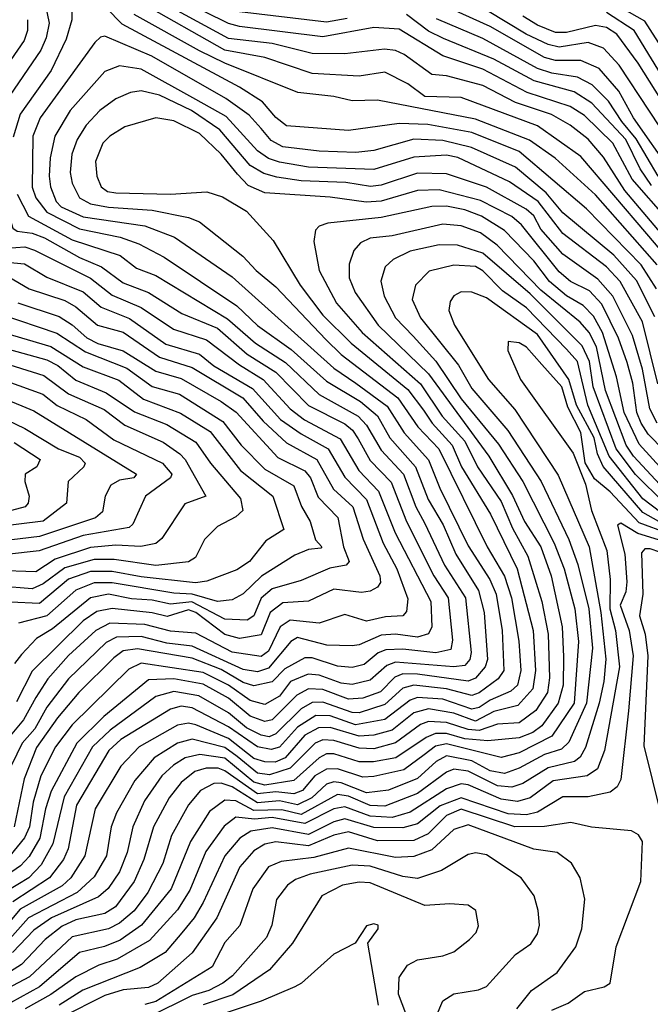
# Model space of a CAD drawing. Extents: x 1308313 to 1441400, y 959662 to 1036319.
# Tile 299 of 656: x 1352740 to 1354476, y 998917 to 1001625. Entities that reach past the tile are written whole.
import ezdxf

# ---------------------------------------------------------------- set-up
doc = ezdxf.new("R2010")
doc.units = 0

msp = doc.modelspace()

# ---------------------------------------------------------------- linework, layer by layer
at = {"layer": '0CON10XD'}
for points in [[(1354492.6, 1000885), (1354450.3, 1000950.3), (1354299.8, 1001105), (1354115, 1001262.2), (1353985, 1001314.5), (1353863.5, 1001336.5), (1353785, 1001339.3), (1353645, 1001320), (1353475, 1001332.8), (1353445, 1001356.1), (1353408.6, 1001398.6), (1353345, 1001439.6), (1353022.7, 1001612.7), (1352978, 1001658), (1352895, 1001790), (1352884.3, 1001695), (1352883.8, 1001625), (1352868.2, 1001571.8), (1352827.4, 1001485), (1352741.9, 1001365), (1352722.3, 1001302.3)], [(1352803.4, 1001705), (1352821.3, 1001615), (1352813.5, 1001575), (1352798.8, 1001541.2), (1352701.3, 1001398.7), (1352678.1, 1001325), (1352675.3, 1001255), (1352686, 1001165), (1352721.3, 1001051.3), (1352733.4, 1001043.4), (1352775, 1001037.8), (1352808.3, 1001025), (1352905, 1000970.7), (1352965.6, 1000945.6), (1353025, 1000901.4), (1353095, 1000875.1), (1353186.8, 1000816.8), (1353285, 1000776.8), (1353366.7, 1000705), (1353445, 1000655.6), (1353535, 1000564.1), (1353635, 1000513.9), (1353656.2, 1000496.2), (1353672.2, 1000472.2)], [(1354466.4, 1001036.4), (1354285, 1001248.3), (1354165, 1001333.4), (1353955, 1001411.3), (1353855, 1001414), (1353808.1, 1001448.1), (1353745, 1001480.5), (1353675, 1001470), (1353545, 1001476.9), (1353415, 1001521.1), (1353305, 1001541.4), (1353075, 1001671.4)], [(1354524.2, 1001074.2), (1354426.2, 1001186.2), (1354372.5, 1001285), (1354295, 1001361.2), (1354255, 1001386.5), (1354137.3, 1001425), (1354015, 1001489), (1353905, 1001525.6), (1353785, 1001599.3), (1353715, 1001603.7), (1353575, 1001577.9), (1353345, 1001606.3), (1353314.9, 1001614.9), (1353185, 1001678.5)], [(1354535.4, 1001205), (1354429.4, 1001355), (1354388.8, 1001428.8), (1354335, 1001490.6), (1354285, 1001512.8), (1354215, 1001512.5), (1354185, 1001520.8), (1354035, 1001606.3), (1353875, 1001678.8)], [(1354556.6, 1001246.6), (1354390.2, 1001500.2), (1354346.7, 1001546.7), (1354305, 1001561.8), (1354225, 1001549.7), (1354195, 1001556.4), (1354134.5, 1001585), (1353975, 1001682.4)], [(1354580.2, 1001435), (1354460.9, 1001620.9), (1354355, 1001681.2)], [(1354495, 1000950.3), (1354325, 1001143.3), (1354214.4, 1001244.4), (1354143.3, 1001293.3), (1353995, 1001351.6), (1353725, 1001404), (1353655, 1001401.5), (1353605, 1001413.5), (1353505.8, 1001425), (1353304.8, 1001505.2), (1353235, 1001539.1), (1353055, 1001639.3)], [(1353798.8, 1001528.8), (1353775, 1001539.8), (1353744, 1001544), (1353635, 1001530.7), (1353545, 1001532.3), (1353435, 1001559.3), (1353315, 1001573), (1353165, 1001654.6)], [(1353641.9, 1001628.1), (1353585, 1001618.4), (1353345, 1001646.1)], [(1354478.7, 1001168.7), (1354447.7, 1001215), (1354408.5, 1001295), (1354315, 1001395.4), (1354266.3, 1001426.3), (1354156.6, 1001456.6), (1354045, 1001516.8), (1353906.7, 1001573.3), (1353865, 1001593.4), (1353805, 1001639.3)], [(1354585, 1001344.5), (1354431.1, 1001595), (1354355, 1001644.5)], [(1352761.9, 1001625), (1352762, 1001595), (1352752.6, 1001567.4), (1352660.1, 1001435)], [(1354497.5, 1001195), (1354437.2, 1001297.2), (1354397.1, 1001345), (1354361, 1001401), (1354315.7, 1001445.7), (1354275, 1001467.3), (1354205, 1001478), (1354165, 1001490.6), (1354015, 1001573.1), (1353887.5, 1001627.5)], [(1354594.1, 1001265), (1354442.3, 1001505), (1354383.4, 1001585), (1354355, 1001603.6), (1354325, 1001609.4), (1354245, 1001589.7), (1354215, 1001590.1), (1354165, 1001609.7), (1354125, 1001634.7)], [(1354488.2, 1000808.2), (1354437.6, 1000907.6), (1354375, 1000977.3), (1354235, 1001093.5), (1354188.8, 1001148.8), (1354105, 1001219.6), (1353983.6, 1001273.6), (1353905, 1001292.9), (1353825, 1001296), (1353715, 1001265.4), (1353665, 1001259.6), (1353565, 1001263.1), (1353465, 1001275.1), (1353432.7, 1001292.7), (1353405, 1001325.6), (1353372.2, 1001362.2), (1353308.1, 1001408.1), (1353103.9, 1001525), (1352975, 1001579.2), (1352963, 1001577), (1352947.4, 1001562.6), (1352796.8, 1001355), (1352776.9, 1001305), (1352774.5, 1001164.5), (1352784.9, 1001135), (1352815.2, 1001095.2), (1352905, 1001050), (1353016.7, 1001026.8), (1353068.5, 1001008.5), (1353138.2, 1000971.8), (1353337.9, 1000837.9)], [(1354556.8, 1000976.8), (1354405.6, 1001155.6), (1354347.1, 1001247.1), (1354305, 1001296.1), (1354255, 1001334.9), (1354203.8, 1001363.8), (1354105, 1001397.4), (1354015, 1001443.6), (1353915, 1001470.8), (1353874.6, 1001474.6), (1353798.8, 1001528.8)], [(1354496.1, 1000623.9), (1354454.1, 1000794.1), (1354392.7, 1000905), (1354355, 1000945.1), (1354235, 1001036.6), (1354167.3, 1001125), (1354088.6, 1001178.6), (1353946.1, 1001246.1), (1353915, 1001252.5), (1353825, 1001247.3), (1353715, 1001212.7), (1353535, 1001219.4), (1353455, 1001233.1), (1353425, 1001243.2), (1353395, 1001264), (1353308.4, 1001358.4), (1353225.4, 1001405.4), (1353075, 1001489.2), (1353015, 1001497.7), (1352975, 1001482), (1352879.7, 1001375), (1352837, 1001305), (1352824.1, 1001245), (1352821.8, 1001195), (1352825.1, 1001165), (1352840.6, 1001125), (1352855, 1001110.2), (1352915, 1001082.7), (1353085, 1001058), (1353166.7, 1001026.7), (1353325, 1000917.4), (1353605, 1000667), (1353665.9, 1000625), (1353752.1, 1000562.1), (1353798.4, 1000488.4), (1353865.2, 1000414.8), (1353896.3, 1000336.3), (1353975, 1000178.1), (1354034.4, 1000085), (1354051.2, 1000045), (1354067.9, 999945), (1354072.8, 999835), (1354057.5, 999812.5), (1354005, 999773.7), (1353985, 999766.1), (1353915.1, 999785.1), (1353825, 999794.6), (1353795, 999786.2), (1353745, 999741.6), (1353675, 999718.7), (1353655, 999719.6), (1353575, 999748.1), (1353545, 999747.3), (1353515, 999729.8), (1353445, 999661.3), (1353427, 999653), (1353405, 999657), (1353365, 999677.6), (1353315, 999718.9), (1353233.7, 999765), (1353165, 999777.5), (1353115, 999763.5), (1352989.2, 999670.8), (1352940.4, 999625), (1352862.7, 999487.3), (1352831.7, 999358.3), (1352799.3, 999300.7), (1352765.8, 999265), (1352705, 999227.8)], [(1354495.1, 1000515.1), (1354474.8, 1000554.8), (1354453.9, 1000663.9), (1354426.5, 1000756.5), (1354372.7, 1000865), (1354331.4, 1000911.4), (1354235, 1000980), (1354175, 1001049.3), (1354155, 1001085.2), (1354133.9, 1001103.9), (1354025, 1001164.3), (1353915, 1001201.1), (1353835, 1001202.6), (1353735, 1001169.7), (1353705.8, 1001165.8), (1353637.5, 1001177.5), (1353515, 1001182), (1353448.2, 1001191.8), (1353412, 1001202), (1353375, 1001224.3), (1353291.6, 1001321.6), (1353213.6, 1001375), (1353125, 1001417.6), (1353075, 1001428.9), (1353045, 1001424.8), (1353005, 1001407.6), (1352961.4, 1001375), (1352923.3, 1001335), (1352898.8, 1001295), (1352883.9, 1001255), (1352879.5, 1001205), (1352884.5, 1001175), (1352905.2, 1001135), (1352935, 1001118.1), (1352985, 1001108.9), (1353105, 1001101), (1353205, 1001080.5), (1353235, 1001068.6), (1353354.8, 1000974.9), (1353391.1, 1000935), (1353445, 1000890.2), (1353582.7, 1000745), (1353625, 1000703.8), (1353781, 1000585), (1353836.2, 1000505), (1353894.3, 1000444.3), (1354026.9, 1000175), (1354074.5, 1000094.5), (1354093.6, 1000035), (1354114.2, 999915.8), (1354119.2, 999835), (1354110.4, 999795), (1354091.7, 999778.3), (1354035, 999753.8), (1354005, 999733.6), (1353985, 999728.6), (1353905, 999756.6), (1353835, 999761.2), (1353815, 999753.6), (1353745, 999699.9), (1353664.5, 999685.5), (1353595, 999710.6), (1353555, 999711.5), (1353505, 999679.7), (1353455, 999624), (1353432.3, 999617.7), (1353395, 999625.6), (1353315, 999679.9), (1353215, 999732.3), (1353185, 999736.9), (1353155, 999729.2), (1353018.9, 999645), (1352985.7, 999615), (1352896.4, 999465), (1352873.7, 999345), (1352861.2, 999315), (1352822.9, 999265), (1352721.1, 999198.9)], [(1354557.9, 1000395), (1354470.3, 1000485), (1354450.4, 1000515), (1354439, 1000545), (1354427.8, 1000625), (1354411.9, 1000681.9), (1354388.7, 1000748.7), (1354342.6, 1000842.6), (1354308.8, 1000878.8), (1354256.5, 1000905), (1354225, 1000931.6), (1354121.1, 1001061.1), (1354095, 1001083.9), (1354008.1, 1001128.1), (1353895, 1001157.4), (1353835, 1001155.6), (1353735, 1001126.2), (1353693.5, 1001123.5), (1353595, 1001137.2), (1353415, 1001148.6), (1353368.9, 1001168.9), (1353340.1, 1001200.1), (1353294.8, 1001255), (1353235, 1001311.7), (1353165, 1001347.1), (1353115, 1001355.2), (1353029.4, 1001330.6), (1352988.8, 1001305), (1352969, 1001285), (1352949, 1001235), (1352952.4, 1001195), (1352964.4, 1001165), (1352982.4, 1001152.4), (1353005, 1001149.1), (1353155, 1001144.9), (1353255, 1001151.4), (1353298.1, 1001138.1), (1353365, 1001097.9), (1353437.5, 1001017.5), (1353512.4, 1000895), (1353575, 1000812.5), (1353652.3, 1000735), (1353808.1, 1000608.1), (1353851.2, 1000551.2), (1353875.1, 1000515), (1353930.8, 1000455), (1353956.1, 1000395), (1354035.9, 1000265), (1354109.6, 1000115), (1354153.8, 999945), (1354159.7, 999835), (1354152.2, 999785), (1354111.5, 999738.5), (1354045, 999722.2), (1353995, 999695.7), (1353935, 999718.2), (1353865, 999729.9), (1353825, 999718.6), (1353765, 999670.8), (1353715, 999657.2), (1353675, 999654.6), (1353595, 999678.4), (1353562.8, 999677.2), (1353525, 999656.9), (1353471.4, 999595), (1353443.4, 999583.4), (1353415, 999583.8), (1353385, 999593.5), (1353315, 999648), (1353225, 999685.7), (1353205, 999690.1), (1353175, 999684.6), (1353069.2, 999625), (1353018.4, 999571.6), (1352948.3, 999455), (1352920.1, 999325), (1352881.5, 999265), (1352857.1, 999242.9), (1352741.4, 999178.6), (1352695, 999122.6)], [(1352733.9, 1001145), (1352764.6, 1001084.6), (1352885, 1001019.5), (1353016.5, 1000976.5), (1353061.9, 1000941.9), (1353115, 1000921.3), (1353312.4, 1000802.4), (1353389.2, 1000735), (1353471.8, 1000681.8), (1353565, 1000594.3), (1353672.2, 1000535), (1353695, 1000510), (1353735, 1000441.5), (1353796.7, 1000375), (1353830.4, 1000285), (1353855, 1000239.5), (1353909.5, 1000125), (1353967.1, 1000035), (1353982.8, 999885), (1353978.9, 999865), (1353965, 999849.1), (1353935, 999844.8), (1353775, 999858.2), (1353751, 999849), (1353705, 999808.4), (1353655, 999796.2), (1353625, 999800), (1353565, 999822.7), (1353534.7, 999825.3), (1353485.2, 999805), (1353455, 999764.3), (1353415, 999741.5), (1353375, 999752.2), (1353315, 999795.2), (1353245, 999829.3), (1353075, 999855.1), (1353041.1, 999838.9), (1352885, 999685.5), (1352839, 999625), (1352798.6, 999545), (1352777.3, 999472.7), (1352767, 999405), (1352753.3, 999375), (1352713, 999325)], [(1354511.4, 1000385), (1354445, 1000457.3), (1354403.8, 1000545), (1354382.9, 1000642.9), (1354344.6, 1000764.6), (1354319.9, 1000809.9), (1354291.3, 1000838.7), (1354245, 1000865.6), (1354198.8, 1000905), (1354155, 1000962.2), (1354074.8, 1001045), (1354011.6, 1001085), (1353965, 1001102), (1353915, 1001111.9), (1353875, 1001110.8), (1353735, 1001080.9), (1353588.8, 1001065), (1353565, 1001056.9), (1353554.2, 1001045.8), (1353549.7, 1001015), (1353564.4, 1000935), (1353612, 1000845), (1353683.3, 1000765), (1353843.2, 1000623.2), (1353903.2, 1000535), (1353965, 1000466.2), (1354000.1, 1000395), (1354065, 1000300.2), (1354096.6, 1000226.6), (1354139.2, 1000149.2), (1354177.3, 1000025), (1354195.1, 999935), (1354198.2, 999815), (1354192.5, 999775), (1354161.1, 999725), (1354115, 999691.1), (1354055, 999687.1), (1354005, 999669.8), (1353975, 999672.4), (1353915, 999691.8), (1353865, 999694.7), (1353843.5, 999686.4), (1353775, 999636.5), (1353715, 999619.9), (1353675, 999621.3), (1353605, 999642.2), (1353575, 999644.3), (1353553.7, 999635), (1353485, 999566.2), (1353428.3, 999548.3), (1353395, 999552.6), (1353339, 999599), (1353305, 999623.1), (1353215, 999646.5), (1353175, 999635.6), (1353110.8, 999595), (1353057.1, 999532.9), (1353006.4, 999443.6), (1352992.3, 999405), (1352979.7, 999325), (1352945, 999267.8), (1352898.5, 999225), (1352764.7, 999155.3), (1352713.3, 999096.7)], [(1354513.7, 1000333.7), (1354429.3, 1000425), (1354409.1, 1000455), (1354352.9, 1000605), (1354328, 1000725), (1354307.4, 1000765), (1354283, 1000793), (1354175, 1000881), (1354054.5, 1001005), (1354008.8, 1001038.8), (1353955, 1001057.9), (1353905, 1001062.2), (1353765, 1001030.3), (1353705, 1001024.3), (1353678.6, 1001011.4), (1353659.9, 1000990.1), (1353647, 1000953), (1353647, 1000915), (1353663.8, 1000875), (1353727, 1000785), (1353865, 1000651.3), (1354031, 1000425), (1354096.4, 1000316.4), (1354130, 1000245), (1354174.4, 1000175), (1354202.7, 1000095), (1354233.4, 999955), (1354237.1, 999872.9), (1354236, 999795), (1354222.4, 999745), (1354177.1, 999682.9), (1354152.4, 999665), (1354115, 999649.9), (1354028.4, 999641.6), (1353965, 999647.4), (1353915, 999662.1), (1353885, 999661.8), (1353858.8, 999651.2), (1353775.4, 999594.6), (1353713.9, 999583.9), (1353675, 999583.9), (1353605, 999606), (1353585, 999606.2), (1353565, 999595.3), (1353495, 999533), (1353415, 999519.9), (1353385, 999528.1), (1353305, 999594), (1353235.9, 999604.1), (1353195.4, 999594.6), (1353163.7, 999575), (1353131.6, 999545), (1353083.5, 999476.5), (1353051.4, 999405), (1353036.6, 999335), (1353015, 999281.1), (1352984.1, 999235.9), (1352957.3, 999212.7), (1352827.7, 999155), (1352779, 999121), (1352720.9, 999059.1)], [(1354518.6, 1000975), (1354466.4, 1001036.4)], [(1354515, 1000294.9), (1354435, 1000374.5), (1354381.7, 1000445), (1354318.2, 1000615), (1354308.3, 1000685), (1354288.2, 1000728.2), (1354145, 1000871), (1354015, 1000982.6), (1353945, 1001004.9), (1353895, 1001005.7), (1353815, 1000987.9), (1353768.2, 1000965), (1353746.5, 1000945), (1353733.9, 1000906.1), (1353743.5, 1000865), (1353774.5, 1000805), (1353822.9, 1000755), (1353885.5, 1000685.5), (1353955, 1000582.2), (1354057.8, 1000457.8), (1354125, 1000355.2), (1354211.6, 1000185), (1354238.6, 1000115), (1354267.9, 1000005), (1354278.2, 999915), (1354266.2, 999745), (1354205, 999654.1), (1354115, 999608.6), (1354065, 999595.8), (1353915, 999633), (1353885, 999626.7), (1353853.6, 999603.6), (1353797.9, 999562.1), (1353715, 999543.6), (1353685, 999541.7), (1353615, 999564.7), (1353585, 999563.7), (1353552.7, 999545), (1353518.8, 999505), (1353495, 999495.6), (1353445, 999501.6), (1353395, 999495.7), (1353305, 999559.1), (1353286.2, 999566.2), (1353253.8, 999566.1), (1353222.8, 999557.2), (1353185, 999527.3), (1353151.5, 999485), (1353108.4, 999405), (1353082.3, 999315), (1353055.4, 999254.6), (1353004.4, 999185.6), (1352975, 999167.1), (1352895, 999149.3), (1352857.6, 999132.4), (1352810.3, 999095), (1352745, 999026.2), (1352705, 999001.3)], [(1352705, 1000996.4), (1352755, 1001000.2), (1352781.3, 1000991.3), (1352935, 1000914.1), (1352995, 1000866.9), (1353075, 1000833.1), (1353164.1, 1000774.1), (1353254.4, 1000744.4), (1353345.6, 1000675.6), (1353410.5, 1000635), (1353484.5, 1000554.5), (1353524.3, 1000524.3), (1353622.1, 1000472.1), (1353673.4, 1000385), (1353728.1, 1000328.1), (1353773.4, 1000213.4), (1353871.6, 1000025), (1353874.5, 999955.5), (1353865, 999936.3), (1353835, 999926.8), (1353775, 999934.7), (1353735, 999932.6), (1353675, 999905.5), (1353655, 999902.6), (1353585.5, 999904.5), (1353505, 999925.7), (1353486.8, 999915), (1353425, 999841.2), (1353395, 999831.8), (1353355, 999838.3), (1353215, 999902.2), (1353145, 999909.9), (1353075, 999928.6), (1353006.4, 999926.4), (1352978.1, 999911.9), (1352875, 999812.2), (1352815, 999734.5), (1352781.7, 999675), (1352747.4, 999635), (1352717.6, 999575)], [(1352685, 1000960.2), (1352753.4, 1000953.4), (1352815, 1000916.9), (1352915, 1000876.1), (1352964.5, 1000834.5), (1353042.9, 1000802.9), (1353142.9, 1000732.9), (1353235.2, 1000705.2), (1353275, 1000673.2), (1353380.7, 1000610.7), (1353458.5, 1000525), (1353515, 1000485.6), (1353589.7, 1000445), (1353635, 1000366.4), (1353694.4, 1000305), (1353740.4, 1000185), (1353777.9, 1000115), (1353808.1, 1000031.9), (1353805, 999997.5), (1353795, 999985.9), (1353747, 999983), (1353695, 999971.2), (1353635, 999988.7), (1353565, 999965.5), (1353485, 999973.8), (1353456.9, 999955), (1353425, 999887.9), (1353405, 999873.2), (1353325, 999885.5), (1353225, 999938.2), (1353155, 999943.7), (1353085, 999961.4), (1352988.2, 999965), (1352949.5, 999945), (1352875, 999876.4), (1352817.6, 999812.4), (1352785, 999760.8), (1352750.9, 999699.1), (1352714.6, 999655.4)], [(1354505, 1000269.6), (1354455, 1000307.1), (1354362.6, 1000425), (1354303.8, 1000565), (1354275.1, 1000685), (1354245, 1000719.1), (1354135, 1000832.5), (1354069.2, 1000879.2), (1354015, 1000933.9), (1353995, 1000945.8), (1353935, 1000949.8), (1353866.8, 1000933.2), (1353829.4, 1000895), (1353820.6, 1000855), (1353843, 1000805), (1353948.2, 1000675), (1353985, 1000610.4), (1354083.8, 1000495), (1354175.6, 1000355), (1354251.5, 1000195), (1354276.6, 1000126.6), (1354306.7, 1000005), (1354316.5, 999896.5), (1354300.6, 999745), (1354251.8, 999638.2), (1354231.5, 999618.5), (1354185, 999603.9), (1354115, 999566.2), (1354075, 999552), (1354035, 999559.4), (1353985, 999586.5), (1353915, 999600.4), (1353886.4, 999585), (1353835, 999537.9), (1353755, 999506.3), (1353695, 999499.1), (1353625, 999526.6), (1353605, 999528.9), (1353585, 999522.8), (1353544.8, 999485.2), (1353505, 999465.5), (1353455, 999476.5), (1353395, 999471.4), (1353325, 999515.5), (1353295, 999525.1), (1353275, 999524.6), (1353238.3, 999505), (1353204.7, 999465.3), (1353158.5, 999381.5), (1353134.2, 999304.2), (1353093.5, 999225), (1353055.5, 999174.5), (1353015, 999140), (1352985, 999124.3), (1352885, 999102.7), (1352767.6, 998992.4), (1352705, 998959.7)], [(1352708.3, 1000918.3), (1352766.7, 1000885), (1352865, 1000852.9), (1352895, 1000835.4), (1352955, 1000784.9), (1353025, 1000765.6), (1353125, 1000696.5), (1353215, 1000668), (1353354.8, 1000584.8), (1353410.6, 1000520.6), (1353475, 1000461.1), (1353558.2, 1000415), (1353604.1, 1000334.1), (1353657.6, 1000285), (1353685.9, 1000195.9), (1353731.7, 1000095), (1353733, 1000077), (1353725, 1000064.6), (1353705, 1000052.9), (1353680.8, 1000049.2), (1353605, 1000058.4), (1353535, 1000025.8), (1353465, 1000021), (1353430.1, 999995), (1353405, 999932.9), (1353345, 999923.5), (1353305, 999934.3), (1353225, 999994.5), (1353205, 1000002), (1353146.1, 999983.9), (1353105, 999993.9), (1352995, 1000005.5), (1352952.3, 999997.7), (1352915, 999972.1), (1352775, 999833.5), (1352731.5, 999748.5)], [(1354499.4, 1000245), (1354455, 1000269.4), (1354346.2, 1000396.2), (1354330.9, 1000430.9), (1354321.6, 1000475), (1354272.9, 1000565), (1354252, 1000635), (1354165, 1000758.8), (1354025, 1000860.3), (1353985, 1000875.7), (1353955, 1000876.9), (1353935, 1000865.4), (1353925, 1000850), (1353921.4, 1000825), (1353937.1, 1000785), (1354030.2, 1000635), (1354103, 1000553), (1354222, 1000372), (1354307.4, 1000175), (1354339.6, 999995), (1354353.8, 999866.2), (1354348.2, 999805), (1354335.5, 999745), (1354297.1, 999622.9), (1354283, 999597), (1354267.6, 999585), (1354195, 999567.5), (1354125, 999524.6), (1354095, 999514.1), (1354055, 999518.3), (1353975, 999558.6), (1353935, 999563.8), (1353915, 999555.9), (1353835, 999497.1), (1353745, 999462.2), (1353705, 999463.9), (1353645, 999489.2), (1353615, 999494.2), (1353515, 999439.5), (1353461.8, 999451.8), (1353385, 999449.8), (1353335, 999476.3), (1353305, 999478.3), (1353262.3, 999447.7), (1353210.3, 999365), (1353157, 999235), (1353075.8, 999135), (1353016.7, 999093.3), (1352974.1, 999075.9), (1352905, 999059.6), (1352794.9, 998965.1), (1352715, 998920.9)], [(1353337.9, 1000837.9), (1353395, 1000784.3), (1353487.8, 1000717.8), (1353585, 1000631.1), (1353678.4, 1000575), (1353725.5, 1000535.5), (1353759.1, 1000475), (1353829.8, 1000395), (1353864.9, 1000305), (1353905.4, 1000235.4), (1353940.2, 1000155), (1354003.4, 1000055), (1354018.5, 999995), (1354028.1, 999865), (1354021.5, 999845), (1353995, 999813.7), (1353974.4, 999805.6), (1353835, 999825.2), (1353795, 999825.6), (1353773.2, 999816.8), (1353733.2, 999776.8), (1353685, 999758.6), (1353645, 999756.7), (1353575, 999783.3), (1353535, 999784.5), (1353502.8, 999767.2), (1353435, 999699.1), (1353415, 999695.3), (1353375, 999709.7), (1353315, 999758.6), (1353245, 999797.3), (1353165, 999811.9), (1353095, 999809.2), (1352971.7, 999708.3), (1352898.1, 999635), (1352827.1, 999502.9), (1352811.1, 999455), (1352796.3, 999373.7), (1352766.2, 999323.8), (1352742.4, 999297.6), (1352695, 999265.3)], [(1352735, 1000846.7), (1352848.8, 1000808.8), (1352885, 1000786.2), (1352925, 1000750.4), (1352955.8, 1000734.2), (1353025, 1000713.9), (1353115, 1000658.4), (1353185, 1000638.4), (1353295.1, 1000575.1), (1353335.7, 1000545.7), (1353451.2, 1000421.2), (1353525, 1000383.9), (1353540.4, 1000365), (1353562.1, 1000312.1), (1353615.9, 1000255.9), (1353631.3, 1000175), (1353647.4, 1000135), (1353638.8, 1000125), (1353593.5, 1000116.6), (1353515, 1000082.9), (1353435, 1000059.9), (1353405, 1000034.1), (1353384.5, 999985), (1353366.3, 999973.7), (1353305, 999976), (1353214, 1000024), (1353155, 1000017.1), (1353105, 1000028.2), (1353047.7, 1000032.3), (1352985, 1000044.9), (1352935, 1000034.5), (1352830.6, 999949.4), (1352786.6, 999923.4), (1352745, 999879.4), (1352725.7, 999854.3)], [(1352685, 1000816.4), (1352842.8, 1000762.8), (1352921.6, 1000711.6), (1353035, 1000666.5), (1353105, 1000616.4), (1353180.6, 1000595), (1353299.7, 1000519.7), (1353349.7, 1000455), (1353415, 1000388.4), (1353495, 1000342.9), (1353516.2, 1000286.2), (1353540, 1000245), (1353554.4, 1000194.4), (1353572.2, 1000175), (1353568.7, 1000171.3), (1353535, 1000167.9), (1353497.5, 1000152.5), (1353405.6, 1000094.4), (1353355, 1000045.6), (1353325, 1000029.2), (1353285, 1000024.9), (1353215, 1000045.1), (1353165, 1000047.9), (1352995, 1000075.9), (1352945, 1000075.8), (1352895, 1000056), (1352815, 999985.9), (1352737.4, 999965)], [(1352655, 1000776.4), (1352826.2, 1000726.2), (1352915, 1000670.4), (1353013.6, 1000633.6), (1353081.5, 1000581.5), (1353183.1, 1000543.1), (1353265, 1000492.2), (1353347.9, 1000385), (1353436.7, 1000315), (1353467.2, 1000222.8), (1353418, 1000192), (1353372.8, 1000135), (1353337.9, 1000112.1), (1353255, 1000081), (1353224, 1000076), (1353075, 1000092.3), (1352995, 1000107.8), (1352935, 1000107.6), (1352875, 1000085.9), (1352795, 1000019.5), (1352715, 1000023.1)], [(1352622.7, 1000742.7), (1352815, 1000689.4), (1352845, 1000673.9), (1352895, 1000633.4), (1352978.6, 1000598.6), (1353056.5, 1000546.5), (1353145, 1000511.2), (1353225, 1000462.8), (1353265.2, 1000405), (1353348.3, 1000308.3), (1353354.8, 1000275), (1353335, 1000257.5), (1353285, 1000231.5), (1353249.3, 1000195), (1353223.9, 1000146.1), (1353205, 1000134.1), (1353115, 1000124.2), (1353000.2, 1000140.2), (1352945, 1000140.7), (1352865, 1000117.4), (1352805, 1000073.6), (1352775, 1000060), (1352685, 1000066.9)], [(1354605, 1000182.1), (1354445, 1000241.4), (1354365, 1000326.3), (1354322.3, 1000362.3), (1354296.6, 1000406.6), (1354285, 1000490), (1354249, 1000559), (1354232.4, 1000615), (1354177, 1000677), (1354135, 1000724.1), (1354115, 1000736.2), (1354085, 1000740), (1354083.8, 1000715), (1354118.4, 1000635), (1354263.1, 1000433.1), (1354297.7, 1000347.7), (1354314.3, 1000275), (1354356.6, 1000165), (1354365.1, 1000085.1), (1354364.7, 1000005), (1354380.1, 999945), (1354390.9, 999845), (1354350, 999615), (1354330.4, 999565), (1354302.5, 999545), (1354208.5, 999531.5), (1354145.4, 999484.6), (1354110, 999475), (1354065, 999481.4), (1353975, 999520.3), (1353955, 999523.2), (1353915, 999509.3), (1353815, 999445.9), (1353765, 999430.4), (1353705, 999434.2), (1353635, 999460.5), (1353605, 999454.6), (1353525, 999414), (1353435, 999431.1), (1353386.6, 999426.6), (1353335, 999431.8), (1353303.4, 999406.6), (1353253, 999337), (1353208.9, 999231.1), (1353175, 999177.3), (1353097.3, 999092.7), (1353008.9, 999041.1), (1352958, 999025), (1352895, 998992.4), (1352826.2, 998943.8), (1352755.8, 998904.2)], [(1352601, 1000711), (1352806.5, 1000646.5), (1352875, 1000596.1), (1352973.1, 1000553.1), (1353030.1, 1000510.1), (1353135, 1000462.6), (1353180.8, 1000430.8), (1353196.1, 1000415), (1353252.9, 1000315), (1353195, 1000293.8), (1353132, 1000198), (1353115, 1000184.5), (1353073.5, 1000176.5), (1353005, 1000179.9), (1352935, 1000173.8), (1352838.3, 1000141.7), (1352785, 1000106.8), (1352675, 1000109.9)], [(1352628.1, 1000658.1), (1352804.2, 1000595), (1352843.8, 1000563.8), (1352923.8, 1000525), (1352999.9, 1000469.9), (1353133.3, 1000405), (1353159.5, 1000375), (1353155.4, 1000365), (1353086.4, 1000315), (1353052.2, 1000237.8), (1353041.9, 1000228.1), (1352915, 1000206.8), (1352794.3, 1000164.3), (1352703.7, 1000153.7)], [(1352615, 1000616.8), (1352779.3, 1000549.3), (1353061.6, 1000375), (1353054.5, 1000365), (1353015, 1000358.3), (1352991.1, 1000345), (1352975.8, 1000315), (1352968.4, 1000271.6), (1352948.8, 1000255), (1352795, 1000203.9), (1352535, 1000172.3)], [(1352589.4, 1000579.4), (1352755, 1000501.1), (1352847.6, 1000445), (1352905, 1000421.4), (1352920.6, 1000405), (1352916.7, 1000395), (1352873.5, 1000355), (1352869.3, 1000295), (1352805, 1000246), (1352483.7, 1000206.3)], [(1353672.2, 1000472.2), (1353705, 1000412.7), (1353763.1, 1000353.1), (1353804.8, 1000244.8), (1353879.8, 1000095), (1353919.5, 1000035), (1353931.9, 999918.1), (1353927.1, 999892.9), (1353885.9, 999884.1), (1353795, 999893.9), (1353747.9, 999892.1), (1353726.6, 999883.4), (1353688.2, 999851.8), (1353655, 999843.1), (1353615, 999847.1), (1353545, 999870.1), (1353525, 999869.7), (1353470.2, 999839.8), (1353435, 999804.1), (1353385, 999792.8), (1353355, 999801.9), (1353295, 999837.6), (1353215, 999868.7), (1353065, 999894.7), (1353025, 999888.8), (1352999.7, 999870.3), (1352903.6, 999775), (1352844.8, 999705.2), (1352786.9, 999623.1), (1352752.4, 999537.6), (1352724.9, 999405)], [(1352725, 1000462.4), (1352797.1, 1000415), (1352787.3, 1000395), (1352755.3, 1000374.7), (1352754.7, 1000355), (1352766.6, 1000315), (1352763.5, 1000295), (1352755.4, 1000285), (1352718, 1000275)], [(1354555, 1000176.9), (1354441.8, 1000211.8), (1354395, 1000240.5), (1354385.4, 1000234.6), (1354406, 1000155), (1354410.8, 1000079.2), (1354408.2, 1000051.8), (1354393.2, 1000015), (1354417.8, 999945), (1354428.2, 999875), (1354415.9, 999724.1), (1354394.8, 999535.2), (1354384.5, 999515.5), (1354365, 999500.7), (1354305, 999488), (1354235, 999487.4), (1354165, 999445.4), (1354135, 999438), (1354085, 999440.9), (1353955, 999484.5), (1353897.2, 999462.8), (1353835, 999413.5), (1353795, 999402.2), (1353715, 999402.9), (1353635, 999427.1), (1353605, 999419), (1353535, 999384), (1353435, 999402.8), (1353376.8, 999393.2), (1353345.8, 999374.2), (1353304.5, 999325), (1353245, 999196.7), (1353220.6, 999155), (1353186.2, 999113.8), (1353140.5, 999059.5), (1353071.6, 999018.4), (1352914, 998956), (1352849, 998915)], [(1354635, 1000114.6), (1354475, 1000169.4), (1354460.7, 1000169.3), (1354451.6, 1000158.4), (1354455.3, 1000045), (1354446.1, 999985), (1354461.8, 999935), (1354468.6, 999875), (1354457.8, 999627.8), (1354505.6, 999435.6)], [(1354205, 998901.2), (1354250.1, 998919.9), (1354295, 998951.9), (1354348.8, 998965), (1354365.7, 998975), (1354381.6, 999075), (1354450, 999255), (1354454.5, 999364.5), (1354443.6, 999383.6), (1354424.5, 999394.5), (1354314.3, 999404.3), (1354256.7, 999416.7), (1354185, 999406.5), (1354103.1, 999405), (1353955, 999453.6), (1353915, 999436.7), (1353864.4, 999385.6), (1353825, 999367.8), (1353725, 999366.7), (1353645, 999391), (1353605, 999382.5), (1353535, 999353), (1353445, 999364.3), (1353415, 999357.4), (1353385, 999339.1), (1353346.5, 999295), (1353282.7, 999155), (1353215, 999058.4), (1353120.2, 998975), (1353095, 998963), (1353025, 998957.2), (1352975, 998941.2), (1352855, 998880.7)], [(1354108.5, 998905), (1354148.7, 998955), (1354219.4, 999005), (1354271.2, 999075), (1354287.7, 999125), (1354295.9, 999205.9), (1354283.2, 999265), (1354258.8, 999305), (1354219.2, 999335), (1354155, 999343.9), (1353975, 999411), (1353935, 999397.4), (1353875, 999341.8), (1353825, 999324), (1353775, 999320.7), (1353645, 999346.3), (1353549.6, 999320.4), (1353459.8, 999310.2), (1353424.8, 999295), (1353381.7, 999235), (1353346.6, 999133.4), (1353305, 999087.3), (1353269.8, 999020.2), (1353115.2, 998925), (1353085, 998916.3)], [(1353886.4, 998883.6), (1353905, 998926.7), (1353935, 998946.2), (1354003.2, 998956.8), (1354025, 998966.4), (1354105, 999053.8), (1354146.8, 999083.2), (1354165, 999110.8), (1354170.7, 999135), (1354167.5, 999175), (1354156, 999215), (1354120.8, 999265), (1354025, 999328), (1353995.9, 999334.1), (1353975, 999329.4), (1353901.2, 999285), (1353835, 999263.3), (1353795, 999268.5), (1353705, 999296.8), (1353655, 999299.7), (1353540, 999275), (1353499.7, 999260.3), (1353477.8, 999245), (1353446.7, 999205), (1353434, 999135), (1353419.6, 999100.4), (1353325.9, 998995), (1353299.6, 998975), (1353261.1, 998955), (1353215, 998941.1), (1353095, 998881.6)], [(1353843.1, 998785), (1353782.8, 998945), (1353785, 998990.8), (1353807.5, 999025), (1353835, 999039.6), (1353905, 999050.7), (1353935, 999061.2), (1353978.5, 999095), (1353996.7, 999115), (1354002.7, 999132.7), (1353995.7, 999175), (1353975, 999189.4), (1353923.8, 999193.8), (1353855, 999188.9), (1353705, 999250.7), (1353675, 999253.2), (1353628.9, 999245), (1353572.3, 999215), (1353491.1, 999085), (1353428.1, 999011.9), (1353326.9, 998943.1), (1353245, 998915.3)], [(1353727.5, 998915), (1353698.8, 999085), (1353726.7, 999125), (1353726.7, 999135), (1353715, 999138.8), (1353695, 999132.5), (1353663.8, 999085), (1353605.3, 999054.7), (1353516.1, 998975), (1353497.3, 998965), (1353404.5, 998925.5), (1353175, 998848.5)]]:
    msp.add_lwpolyline(points, dxfattribs=at)

doc.saveas('drawing.dxf')
